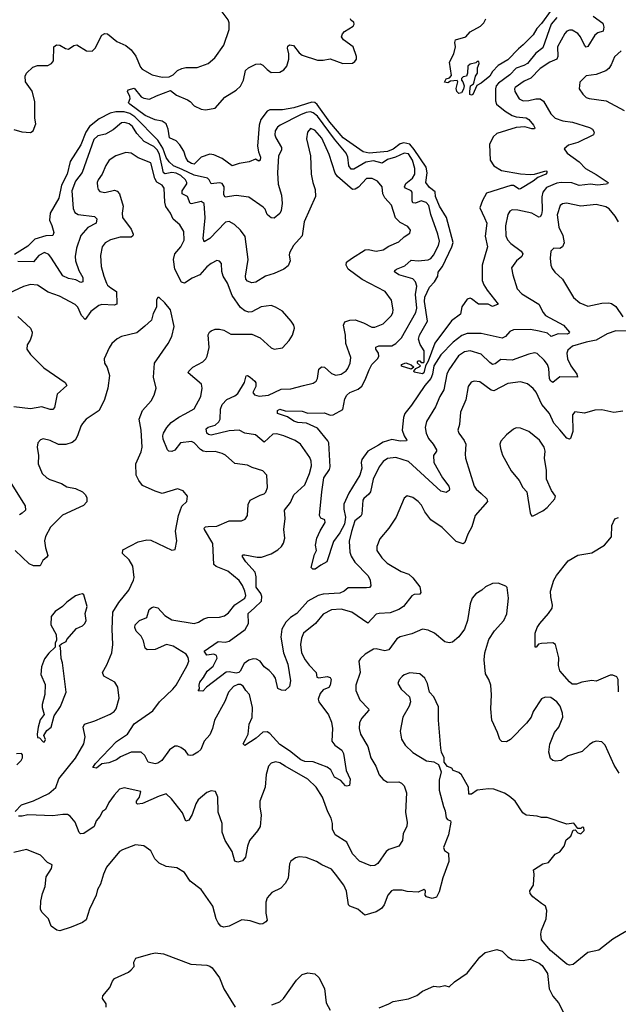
# Model space of a CAD drawing. Extents: x 2133489 to 2292442, y 756223 to 916462.
# Tile 461 of 463: x 2284628 to 2288904, y 886754 to 893788. Entities that reach past the tile are written whole.
import ezdxf

# ---------------------------------------------------------------- set-up
doc = ezdxf.new("R2010")
doc.units = 0

msp = doc.modelspace()

# ---------------------------------------------------------------- linework, layer by layer
at = {"layer": '0CON20XD'}
for points in [[(2284585, 893003.1), (2284643.9, 892986.1), (2284705, 892982.5), (2284723.8, 892995), (2284742, 893045), (2284734.6, 893085), (2284736, 893204), (2284716.7, 893276.7), (2284669.2, 893345), (2284666.2, 893385), (2284675, 893405.6), (2284720.7, 893449.3), (2284755, 893459.6), (2284828.3, 893461.7), (2284855.5, 893474.5), (2284868.9, 893495), (2284872, 893595), (2284890.8, 893609.2), (2284915, 893606.2), (2284955, 893581.2), (2284975, 893576.2), (2285015, 893604), (2285035, 893608.8), (2285105, 893565.8), (2285145, 893562), (2285166.6, 893583.4), (2285215, 893676.2), (2285235, 893688), (2285255, 893686), (2285321.2, 893631.2), (2285385, 893604.6), (2285425, 893573.5), (2285457.7, 893527.7), (2285489.7, 893449.7), (2285502, 893435), (2285575, 893394.4), (2285645, 893377.8), (2285695, 893379.4), (2285724, 893395), (2285755.5, 893424.5), (2285785, 893439.2), (2285815, 893445.8), (2285895, 893445.8), (2285975, 893476), (2286022.5, 893515), (2286086.2, 893605), (2286123, 893717), (2286123.8, 893765), (2286115.8, 893785.8), (2286073.4, 893843.4)], [(2288423.3, 893855), (2288355, 893761.5), (2288320.6, 893725), (2288295, 893680.8), (2288225, 893608), (2288190, 893580), (2288115, 893501.4), (2288045, 893461.2), (2288005, 893417.5), (2287985.8, 893385), (2287925, 893334.2), (2287893.3, 893316.7), (2287865, 893253.3), (2287855, 893247.5), (2287843.6, 893253.6), (2287842.5, 893275), (2287847.5, 893315), (2287869.3, 893330.7), (2287873.3, 893345), (2287883.3, 893385), (2287896.7, 893405), (2287896.7, 893445), (2287910, 893475), (2287908.3, 893488.3), (2287895, 893490), (2287885, 893480), (2287845, 893470), (2287830, 893455), (2287827.5, 893405), (2287820, 893385), (2287795, 893380), (2287783.3, 893366.7), (2287782.5, 893355), (2287793.8, 893343.8), (2287802, 893315), (2287797.7, 893292.3), (2287783.6, 893266.4), (2287765, 893260), (2287751.2, 893275), (2287746, 893296), (2287756.7, 893345), (2287752.5, 893352.5), (2287705, 893347.5), (2287685, 893337.5), (2287662.5, 893342.5), (2287673.6, 893366.4), (2287697, 893373), (2287711.7, 893388.3), (2287698.8, 893485), (2287730, 893545), (2287741.2, 893595), (2287736.2, 893625), (2287740, 893645), (2287815, 893664.2), (2287845, 893700), (2287918.8, 893741.2), (2287943.3, 893765), (2287957.5, 893795)], [(2288465, 893804.4), (2288424.1, 893755), (2288365, 893587.7), (2288315, 893549.7), (2288255, 893475.8), (2288229.2, 893460.8), (2288175, 893442.6), (2288128.1, 893395), (2288047.9, 893335), (2288031.1, 893315), (2288025.9, 893295), (2288027, 893207), (2288033.5, 893183.5), (2288094.8, 893134.8), (2288145, 893104.1), (2288175, 893093.7), (2288245, 893086.1), (2288265, 893074.6), (2288298.2, 893035), (2288308.2, 893015), (2288305, 893008), (2288285, 893007.3), (2288235, 893021.6), (2288175, 893018.1), (2288035.9, 892974.1), (2288009.1, 892950.9), (2287984.6, 892895.4), (2287987.8, 892785), (2288014.4, 892745), (2288070.2, 892710.2), (2288205, 892687.5), (2288275, 892682), (2288305.3, 892684.7), (2288385, 892707.3), (2288393.3, 892705), (2288392.5, 892695), (2288385, 892683.4), (2288329.3, 892660.7), (2288295, 892633.2), (2288205, 892579.4), (2288195, 892578.1), (2288155, 892603.1), (2288135, 892604.1), (2287961.2, 892548.8), (2287933.1, 892496.9), (2287915.4, 892445), (2287947.7, 892372.3), (2287963.4, 892333.4), (2287952.3, 892242.3), (2287969.2, 892165), (2287930.8, 892035), (2287932.2, 891925), (2287942.9, 891892.9), (2287966.2, 891856.2), (2288046.7, 891755), (2288005, 891738.6), (2287974.5, 891754.5), (2287905, 891755.5), (2287855, 891794), (2287845, 891797.5), (2287825, 891792), (2287785, 891736.7), (2287775.6, 891685), (2287713, 891637), (2287592.1, 891477.9), (2287545, 891348.8), (2287526.2, 891315), (2287515, 891264), (2287505, 891258.8), (2287445, 891270), (2287442.5, 891277.5), (2287457.5, 891295), (2287477.5, 891305), (2287490, 891315), (2287470, 891335), (2287470, 891345), (2287475, 891350), (2287485, 891350), (2287495, 891340), (2287515, 891340), (2287517.5, 891345), (2287516.7, 891423.3), (2287488.3, 891468.3), (2287477.5, 891505), (2287484.2, 891535), (2287539.7, 891635), (2287519.3, 891775), (2287521.8, 891805), (2287555, 891877.5), (2287590, 891915), (2287614.5, 891955), (2287617.9, 891985), (2287647.7, 892025), (2287714.8, 892165), (2287723.3, 892196.7), (2287677.1, 892375), (2287625.3, 892455), (2287598.7, 892525), (2287595, 892558.1), (2287555, 892589.2), (2287527.9, 892625), (2287538.6, 892695), (2287530.9, 892735), (2287445, 892861.6), (2287415, 892899.4), (2287372.7, 892907.3), (2287345, 892900), (2287296.6, 892863.4), (2287255, 892846.8), (2287125, 892834.5), (2287081.4, 892845), (2286937.7, 892945), (2286843.1, 893055), (2286753, 893183), (2286736.1, 893196.1), (2286715, 893199.3), (2286585, 893158.9), (2286505, 893143.7), (2286415, 893144.7), (2286395, 893133.7), (2286351.2, 893075), (2286339.3, 893035), (2286326.9, 892885), (2286333.2, 892845), (2286347.8, 892805), (2286346.2, 892785), (2286335, 892778.1), (2286310.9, 892790.9), (2286266.9, 892773.1), (2286195, 892760.6), (2286145, 892743.3), (2286075, 892796.9), (2286015, 892822.9), (2285985, 892827.5), (2285924.4, 892805.6), (2285875, 892756.2), (2285855, 892760), (2285832, 892775), (2285815, 892803.3), (2285799.5, 892849.5), (2285772.5, 892895), (2285745, 892922.5), (2285697.5, 892945), (2285688, 893005), (2285673.3, 893045), (2285645, 893062.9), (2285595, 893071.5), (2285525, 893103.3), (2285414, 893185), (2285404, 893195), (2285415.5, 893224.5), (2285415, 893240), (2285397.5, 893275), (2285403, 893287), (2285445, 893297.5), (2285496.4, 893236.4), (2285515, 893226.2), (2285555, 893219.2), (2285603.8, 893245), (2285705, 893282.5), (2285748.8, 893248.8), (2285825.8, 893215.8), (2285845, 893204.6), (2285875, 893173.3), (2285925, 893148), (2285955, 893143.8), (2286025, 893156.7), (2286093.8, 893235), (2286173.8, 893285), (2286205, 893313.8), (2286226.2, 893355), (2286241.2, 893425), (2286262.5, 893445), (2286315, 893470.8), (2286345, 893472), (2286365, 893463.8), (2286395, 893431.2), (2286425, 893410.8), (2286485, 893413.1), (2286515, 893430), (2286535.4, 893455), (2286550, 893505), (2286549.1, 893545), (2286540, 893585), (2286542.1, 893597.9), (2286555, 893608.5), (2286584, 893604), (2286625, 893550.6), (2286645, 893535.5), (2286755, 893499.4), (2286795, 893498), (2286845, 893508.8), (2286935, 893474.4), (2287005, 893478), (2287021.7, 893488.3), (2287033, 893507), (2287033.3, 893525), (2287010, 893595), (2286940, 893645), (2286927.5, 893665), (2286933, 893687), (2286947, 893703), (2287009.3, 893740.7), (2287017.5, 893755), (2287015, 893770), (2286995, 893782.5), (2286990, 893795)], [(2288725, 893813.5), (2288793.7, 893763.6), (2288801.1, 893735), (2288794.5, 893705.5), (2288757, 893693), (2288735, 893677.5), (2288685, 893595.7), (2288675, 893592.2), (2288661.3, 893605), (2288634.4, 893664.4), (2288615, 893689.2), (2288575, 893711.8), (2288555, 893713.3), (2288535, 893705.6), (2288520.6, 893689.4), (2288470.4, 893595), (2288472.2, 893525), (2288465.3, 893504.7), (2288415, 893485.5), (2288345, 893439.6), (2288280, 893370), (2288232, 893348), (2288167, 893303), (2288162.5, 893295), (2288165.5, 893275), (2288195, 893223.6), (2288225, 893208.2), (2288265, 893210.4), (2288315, 893223.1), (2288345, 893223.3), (2288369.4, 893205), (2288421.1, 893115), (2288452.5, 893085), (2288506.7, 893065), (2288575.9, 893055.9), (2288698.3, 893018.3), (2288719.2, 893005), (2288730.8, 892985), (2288726.7, 892965), (2288615, 892911.5), (2288547.6, 892892.4), (2288516.7, 892865), (2288538, 892835), (2288625, 892771.5), (2288668.5, 892725), (2288745, 892682.8), (2288830.8, 892625), (2288826.7, 892615), (2288817.1, 892612.9), (2288755, 892606.8), (2288705, 892611.8), (2288625, 892602.3), (2288572.1, 892622.1), (2288495, 892624), (2288465, 892619.1), (2288390.8, 892589.2), (2288365.4, 892555), (2288357.6, 892522.4), (2288360.5, 892425), (2288355, 892396), (2288345, 892380), (2288335, 892377.8), (2288285, 892406.2), (2288185, 892427.3), (2288145, 892430), (2288129.1, 892420.9), (2288113.4, 892396.6), (2288098.5, 892315), (2288099.4, 892245), (2288113.1, 892215), (2288135, 892190), (2288210, 892135), (2288221.4, 892115), (2288213.7, 892096.3), (2288175.7, 892065), (2288141.4, 892015), (2288149.2, 891965), (2288181.4, 891865), (2288215, 891828.6), (2288336.1, 891756.1), (2288366, 891695), (2288384.2, 891675), (2288511.1, 891605), (2288554.2, 891555), (2288548.8, 891545), (2288538, 891542), (2288475, 891543.1), (2288425, 891524.2), (2288397.9, 891547.9), (2288338.3, 891561.7), (2288275.8, 891574.2), (2288155, 891572.3), (2288128.8, 891561.2), (2288098.9, 891525), (2288075, 891512.3), (2287925, 891545.4), (2287824.7, 891545.3), (2287785, 891532), (2287725, 891484.2), (2287635, 891394.6), (2287585.7, 891315), (2287575.8, 891255), (2287564.4, 891225.6), (2287521.6, 891175), (2287427.3, 891035), (2287379.5, 890975), (2287369.5, 890945), (2287360, 890855), (2287374.1, 890814.1), (2287393.8, 890785), (2287390, 890780), (2287345, 890776.8), (2287285, 890790), (2287225, 890770.2), (2287190.6, 890749.4), (2287115, 890706.2), (2287071.1, 890645), (2287066.6, 890625), (2287071, 890585), (2287058, 890535), (2286978.6, 890405), (2286943.8, 890326.2), (2286942.2, 890292.2), (2286954, 890235), (2286948.9, 890185), (2286915, 890122.9), (2286870.3, 890059.8), (2286822, 889915), (2286777.8, 889892.2), (2286738.1, 889861.9), (2286721.9, 889861.9), (2286710, 889875), (2286733, 889967), (2286746.7, 889995), (2286740, 890035), (2286751.2, 890085), (2286774.1, 890135.9), (2286810.8, 890195), (2286806.2, 890215), (2286777.7, 890227.7), (2286770, 890245), (2286786.5, 890415), (2286800.2, 890515), (2286840, 890575), (2286845.2, 890594.8), (2286835.4, 890765), (2286829.6, 890779.6), (2286755, 890869.6), (2286675.5, 890905.5), (2286615, 890910), (2286585, 890918.8), (2286539.9, 890949.9), (2286470, 890975), (2286468.1, 890995), (2286485, 891005.3), (2286525, 890993.8), (2286645, 890990.4), (2286685, 890977.7), (2286805, 890979.2), (2286845, 890963.8), (2286867.5, 890965), (2286935, 891003.3), (2286949.6, 891080.4), (2286963.5, 891106.5), (2286986.3, 891123.7), (2287045, 891147.8), (2287070.8, 891169.2), (2287095.8, 891215), (2287123, 891287), (2287142, 891325), (2287185, 891367.8), (2287193.8, 891385), (2287190.4, 891405), (2287171.8, 891435), (2287172.1, 891447.9), (2287193.1, 891456.9), (2287285, 891459.2), (2287315, 891474.5), (2287354, 891515), (2287456.4, 891695), (2287463.6, 891726.4), (2287454.8, 891825.2), (2287465.4, 891885), (2287455.3, 891915.3), (2287436, 891936), (2287335, 891964.6), (2287304.1, 891985.9), (2287306.2, 891995), (2287320, 892005), (2287379.5, 892030.5), (2287425, 892070.5), (2287475, 892065.9), (2287545, 892072.5), (2287565, 892082.3), (2287582.8, 892105), (2287619.6, 892175), (2287626.1, 892206.1), (2287615.4, 892255), (2287565, 892396.7)], [(2288924.6, 893565.4), (2288877.6, 893522.4), (2288852.5, 893465), (2288835, 893440), (2288815, 893422.9), (2288745, 893396), (2288675, 893386.2), (2288629.5, 893340.5), (2288624, 893295), (2288650, 893255), (2288675, 893232.5), (2288695, 893224.3), (2288817.2, 893207.2), (2288945, 893138.1)], [(2287565, 892396.7), (2287549.5, 892459.5), (2287531.1, 892481.1), (2287495, 892494.1), (2287455, 892476.8), (2287435, 892479.4), (2287430, 892495), (2287432.3, 892555), (2287425.2, 892565.2), (2287384.4, 892585), (2287376.4, 892595), (2287385, 892617.1), (2287433.8, 892655), (2287449.6, 892685), (2287450, 892725), (2287434.3, 892785), (2287405, 892828.6), (2287375, 892834.7), (2287313.1, 892806.9), (2287255, 892789.4), (2287217.8, 892762.2), (2287155, 892780), (2287099.1, 892770.9), (2287015, 892720), (2286995, 892720.9), (2286978.8, 892745), (2286971.7, 892805), (2286959.7, 892835), (2286875.3, 892935.3), (2286755, 893097.6), (2286725, 893122.9), (2286705, 893130.5), (2286675, 893125.6), (2286632.9, 893107.1), (2286487.5, 893035), (2286469.1, 893020.9), (2286453.6, 892995), (2286451.2, 892965), (2286456.4, 892945), (2286498.2, 892875), (2286496.9, 892855), (2286475.5, 892815), (2286468.7, 892695), (2286475, 892612.5), (2286498.5, 892535), (2286501.8, 892475), (2286495.4, 892425), (2286486.7, 892403.3), (2286445, 892370.8), (2286425, 892372), (2286411.2, 892381.2), (2286395.9, 892395.9), (2286380, 892435), (2286367.7, 892447.7), (2286265, 892519.2), (2286175, 892532.1), (2286095, 892520), (2286086.5, 892536.5), (2286088.8, 892595), (2286075, 892617.7), (2286055, 892623.3), (2285995, 892614.4), (2285981.5, 892645), (2285968.5, 892655), (2285875, 892676), (2285787, 892717), (2285726.3, 892745), (2285695, 892772.8), (2285675, 892802.2), (2285649.2, 892869.2), (2285615, 892927.5), (2285451, 893095), (2285415, 893118.2), (2285375, 893128.9), (2285315, 893129.8), (2285275, 893119.4), (2285195, 893079.8), (2285125, 893024.7), (2285098.8, 892985), (2285063.5, 892895), (2284987.3, 892775), (2284966.7, 892685), (2284927, 892605), (2284906.5, 892513.5), (2284844.6, 892405), (2284841.1, 892355), (2284857.6, 892317.6), (2284872.2, 892267.8), (2284865, 892246), (2284815, 892244.5), (2284735, 892220.9), (2284685, 892168.9), (2284590.3, 892109.7)], [(2286998.2, 890131.8), (2286982.3, 890062.3), (2286986.8, 889985), (2286994.6, 889955), (2287022.6, 889912.6), (2287116.9, 889815), (2287130, 889785), (2287136.9, 889743.1), (2287127.2, 889732.8), (2287105, 889728.8), (2286975, 889728.9), (2286945, 889704.6), (2286915, 889692.4), (2286795, 889683.5), (2286759.2, 889675), (2286685, 889633.6), (2286606.7, 889545), (2286563.2, 889516.8), (2286529.5, 889485), (2286501.2, 889435), (2286493.9, 889376.1), (2286512.5, 889265), (2286542, 889185), (2286562.5, 889065), (2286555.2, 889025), (2286525, 888995.9), (2286497.4, 888997.4), (2286470.5, 889010.5), (2286454.5, 889085), (2286441.5, 889105), (2286409.5, 889139.5), (2286375, 889164.4), (2286344.4, 889205), (2286319.2, 889219.2), (2286295, 889221.2), (2286265, 889211.5), (2286231.2, 889188.8), (2286203.5, 889135), (2286191.8, 889125), (2286175, 889120.9), (2286125, 889130), (2286103.1, 889126.9), (2285960.8, 889019.2), (2285935, 888990), (2285903, 888993), (2285913, 889007), (2285909.4, 889035), (2285914.5, 889055), (2285941.3, 889088.7), (2285965.7, 889135), (2286010, 889170), (2286037.9, 889227.9), (2286034.3, 889245), (2286015.3, 889255.3), (2285965, 889249.4), (2285945, 889276.7), (2286045, 889347.1), (2286095, 889341.9), (2286125, 889348.5), (2286237.8, 889432.2), (2286261.4, 889475), (2286259.3, 889545), (2286305, 889586.1), (2286354.1, 889635), (2286357.2, 889667.2), (2286349.1, 889689.1), (2286317.1, 889735), (2286317.6, 889807.6), (2286310.8, 889840.8), (2286241.8, 889915), (2286216, 889955), (2286225, 889964), (2286235, 889964.4), (2286325, 889947.2), (2286355, 889948.4), (2286425, 889972.9), (2286470.4, 889999.6), (2286498.8, 890025), (2286512, 890048), (2286521.4, 890085), (2286514.7, 890145), (2286524.6, 890225), (2286520, 890285), (2286560.9, 890339.1), (2286585, 890394), (2286664.6, 890465.4), (2286698.2, 890545), (2286711.7, 890601.7), (2286710, 890635), (2286700.3, 890660.3), (2286632.5, 890755), (2286595, 890782.7), (2286515.2, 890815.2), (2286465, 890828.9), (2286435, 890826.2), (2286375, 890768.9), (2286311.1, 890821.1), (2286235, 890834.5), (2286196.2, 890855), (2286125, 890851.8), (2285995, 890820), (2285975.5, 890825), (2285964.8, 890834.8), (2285959.6, 890865), (2285973.6, 890876.4), (2286025, 890891.8), (2286049.5, 890915), (2286060, 890935), (2286061.4, 891005), (2286075, 891040), (2286107.5, 891075), (2286165, 891100.6), (2286185, 891116.7), (2286232.5, 891195), (2286246.4, 891243.6), (2286255, 891246), (2286275, 891234), (2286307.1, 891205), (2286313.2, 891193.2), (2286313.2, 891166.8), (2286294, 891125), (2286305, 891108.8), (2286337.5, 891097.5), (2286405, 891104.5), (2286495, 891147.3), (2286565, 891150), (2286655, 891173.5), (2286725, 891191.1), (2286744.2, 891205), (2286754.5, 891225.5), (2286765, 891292.5), (2286782.7, 891307.3), (2286805.5, 891305.5), (2286855, 891261.4), (2286885, 891249.5), (2286924.5, 891255.5), (2286960.3, 891279.7), (2286972.5, 891295), (2286987.5, 891335), (2286992.9, 891375), (2286957.1, 891475), (2286955.6, 891535), (2286941.8, 891605), (2286949.8, 891630.2), (2286985, 891641.8), (2287025, 891643.3), (2287082.8, 891622.8), (2287142.4, 891592.4), (2287165, 891591.4), (2287225, 891615.8), (2287283.1, 891675), (2287293.5, 891695), (2287295.6, 891715), (2287284.3, 891785), (2287237.5, 891845), (2287075, 891932.9), (2286975, 892005.8), (2286960.6, 892035), (2286962.9, 892055), (2286998.3, 892081.7), (2287095, 892143.1), (2287115.9, 892145.9), (2287175, 892133.2), (2287225, 892142.9), (2287265, 892171.1), (2287335, 892200.6), (2287375, 892237.5), (2287415, 892263.3), (2287420, 892285), (2287400.5, 892310.5), (2287345, 892340), (2287311.7, 892371.7), (2287282.6, 892462.6), (2287235.3, 892515.3), (2287222.7, 892545), (2287215.7, 892595), (2287183.6, 892633.6), (2287145, 892652.2), (2287105, 892652.5), (2287048.1, 892591.9), (2287025, 892577.3), (2287005.3, 892575.3), (2286896.8, 892666.8), (2286880.9, 892690.9), (2286838.5, 892825), (2286785, 892941.9), (2286735, 892999.4), (2286705, 893009.4), (2286683.3, 892985), (2286675.8, 892935.8), (2286704.3, 892815), (2286708.6, 892685), (2286720.6, 892625), (2286738.9, 892575), (2286740, 892525), (2286658.6, 892345), (2286644.3, 892245), (2286584, 892175), (2286555, 892122.5), (2286552.5, 892105), (2286560, 892065), (2286545, 892030), (2286513.3, 892005), (2286446.1, 891973.9), (2286384, 891956), (2286315, 891912.9), (2286285, 891907.5), (2286255, 891920), (2286242.5, 891935), (2286239.4, 891955), (2286260.4, 892075), (2286239.1, 892239.1), (2286205.7, 892285), (2286161.4, 892325), (2286125, 892346.9), (2286098, 892342), (2285985, 892225.5), (2285945, 892201.2), (2285938.5, 892225), (2285953.3, 892373.2), (2285946.2, 892475), (2285925, 892489.1), (2285855, 892472.1), (2285845, 892474.4), (2285826.7, 892525), (2285788.1, 892545), (2285788.9, 892565), (2285820.6, 892615), (2285822.5, 892625), (2285811.9, 892645), (2285778.1, 892675), (2285745, 892690.7), (2285715, 892695.7), (2285667.2, 892687.2), (2285655, 892693.6), (2285625.7, 892825), (2285613, 892855), (2285585, 892882.6), (2285516.7, 892916.7), (2285465.2, 892975.2), (2285433.9, 893025), (2285410.5, 893045), (2285375.9, 893054.1), (2285355, 893050.4), (2285295, 893002.2), (2285239.3, 892970.7), (2285185, 892959.3), (2285157.2, 892932.8), (2285073.7, 892696.3), (2285027.2, 892635), (2285000.2, 892565), (2285008.5, 892438.5), (2285021.2, 892411.2), (2285046.1, 892396.1), (2285162.5, 892382.5), (2285178.1, 892365), (2285173.1, 892335), (2285115, 892302.9), (2285064.4, 892245.6), (2285032.2, 892155), (2285023.3, 892095), (2285026.6, 892065), (2285050.3, 891995), (2285078.7, 891945), (2285078.6, 891915), (2285065, 891910), (2285028.6, 891928.6), (2284975, 891938.6), (2284935, 891958.8), (2284855, 892083.1), (2284835, 892109.5), (2284805, 892124.4), (2284765, 892102.7), (2284725, 892057.7), (2284615, 892061.1)], [(2285510.9, 889350.9), (2285495, 889383.8), (2285458.8, 889418.8), (2285450, 889445), (2285452, 889465), (2285482.5, 889495), (2285535, 889517.5), (2285553.3, 889575), (2285570.5, 889589.5), (2285586.2, 889593.8), (2285615, 889585.8), (2285665, 889531.4), (2285715, 889501.1), (2285875, 889475.5), (2285905, 889483.5), (2285942.4, 889507.6), (2285972.6, 889517.4), (2286055, 889519.5), (2286089.8, 889530.2), (2286119.8, 889550.2), (2286165, 889608.5), (2286236.9, 889655), (2286242.5, 889675), (2286235, 889706), (2286219.3, 889745), (2286195, 889782.2), (2286115, 889848.2), (2286032, 889882), (2286015.4, 889895.4), (2286007.7, 890045), (2285946.9, 890145), (2285945.8, 890155), (2285953.8, 890165), (2285973.6, 890166.4), (2286035, 890170), (2286125, 890208.9), (2286211.7, 890208.3), (2286239.3, 890220.7), (2286254.1, 890245.9), (2286260.6, 890325), (2286274, 890355), (2286345, 890392), (2286375, 890401.2), (2286386.8, 890413.2), (2286396.9, 890445), (2286392, 890535), (2286364.2, 890564.2), (2286288.3, 890588.3), (2286255, 890605.8), (2286165, 890617.1), (2286096.9, 890676.9), (2286075, 890688.9), (2286023.7, 890703.7), (2285965, 890700), (2285938, 890705), (2285918.1, 890718.1), (2285875, 890764.2), (2285855, 890774.3), (2285775.7, 890764.3), (2285735, 890712.5), (2285715, 890704.3), (2285693.3, 890705), (2285682.5, 890715), (2285652, 890792), (2285648.9, 890815), (2285655.5, 890834.5), (2285678.9, 890875), (2285709.6, 890910.4), (2285765, 890949.6), (2285808.9, 890971.1), (2285875, 891008), (2285920.6, 891095), (2285931.9, 891155), (2285925.8, 891185), (2285832, 891265), (2285835, 891276.2), (2285863.8, 891306.2), (2285935, 891342.9), (2285958.1, 891365), (2285967.8, 891385), (2285980, 891445), (2285974.5, 891535.5), (2285982.5, 891555), (2285996, 891565), (2286025, 891576.4), (2286055, 891577.3), (2286085, 891568.9), (2286135, 891541.1), (2286285, 891541.4), (2286345, 891514.3), (2286425, 891444), (2286445, 891433.8), (2286505, 891444.2), (2286552, 891495), (2286575.8, 891535), (2286591.2, 891585), (2286586.2, 891605), (2286566.2, 891635), (2286505.5, 891705.5), (2286455.4, 891735.4), (2286425, 891745.5), (2286353.1, 891736.9), (2286285, 891700.5), (2286265, 891697.5), (2286235, 891707.5), (2286205, 891731.9), (2286145, 891818.1), (2286111.1, 891905), (2286081.2, 891955), (2286072.1, 891987.9), (2286068, 892045), (2286054, 892064), (2286035, 892068), (2285995, 892046.7), (2285965, 892023.3), (2285914.3, 891965), (2285858.8, 891941.2), (2285805, 891905.7), (2285782.2, 891912.2), (2285735.8, 892005), (2285726.4, 892073.6), (2285736.7, 892115), (2285778.5, 892165), (2285802.9, 892212.9), (2285799.1, 892275), (2285772.4, 892322.4), (2285723.9, 892363.9), (2285705.4, 892405), (2285672.5, 892452.5), (2285664.2, 892485), (2285660.5, 892585), (2285644.4, 892605), (2285607, 892627), (2285592.7, 892652.7), (2285564.2, 892765), (2285475, 892800.9), (2285425, 892833.5), (2285385, 892838.2), (2285314.7, 892815.3), (2285266.2, 892785), (2285242.8, 892747.2), (2285216.1, 892683.9), (2285187.5, 892645), (2285181.5, 892625), (2285183.3, 892595), (2285188.6, 892575), (2285201.1, 892561.1), (2285235, 892554.5), (2285305, 892568.9), (2285325, 892561.9), (2285340.6, 892545), (2285366.2, 892455), (2285360, 892405), (2285363.1, 892375), (2285425, 892291.4), (2285437.8, 892255), (2285436.4, 892243.6), (2285425, 892234.5), (2285345, 892234.6), (2285276.2, 892215), (2285239.2, 892195), (2285215.6, 892165), (2285204.4, 892104.4), (2285210.6, 892025), (2285227.5, 891955), (2285247.1, 891905), (2285255, 891890.6), (2285278.3, 891871.7), (2285319.4, 891845), (2285322, 891755), (2285302.5, 891747.5), (2285215, 891753.1), (2285193.2, 891746.8), (2285135, 891703.1), (2285095, 891646.2), (2285068.8, 891675), (2285043.1, 891733.1), (2285023.6, 891753.6), (2284912.6, 891812.6), (2284831.5, 891841.5), (2284755, 891890.6), (2284705, 891895.6), (2284655, 891882.5), (2284512.5, 891815)], [(2288905, 892344.4), (2288880.5, 892385), (2288837.4, 892437.4), (2288815, 892450), (2288745, 892467.3), (2288635, 892455.4), (2288533.6, 892476.4), (2288505, 892473.3), (2288489.3, 892460.7), (2288468, 892395), (2288478.5, 892305), (2288506.7, 892246.7), (2288517.8, 892195), (2288505.7, 892165), (2288485, 892152.9), (2288442.5, 892155), (2288422, 892135), (2288415.8, 892085), (2288422, 892035), (2288430.3, 892010.3), (2288450, 891985), (2288504.3, 891934.3), (2288583, 891803), (2288628.8, 891765), (2288685, 891742.2), (2288785, 891763.6), (2288835, 891765.5), (2288855, 891760.5), (2288885, 891738.1), (2288935.4, 891665.4)], [(2284595, 888132), (2284640.9, 888179.1), (2284725, 888208.8), (2284835, 888260), (2284885, 888302.9), (2284908.2, 888365), (2285027.1, 888512.9), (2285086.4, 888615), (2285095.5, 888665), (2285081.9, 888735), (2285090.8, 888755), (2285165, 888779.5), (2285275, 888826.9), (2285302.5, 888845), (2285316.9, 888865), (2285339.1, 888940.9), (2285328.8, 889018.8), (2285306.7, 889055), (2285229.1, 889099.1), (2285218.1, 889125), (2285250.9, 889179.1), (2285285.9, 889264.1), (2285293.8, 889325), (2285287.2, 889435), (2285294, 889555), (2285336.6, 889623.4), (2285407, 889713), (2285441.4, 889785), (2285444.2, 889804.2), (2285435.6, 889885), (2285409.3, 889929.3), (2285362.5, 889975), (2285365, 890000), (2285475, 890058.1), (2285535, 890072.5), (2285565, 890068.8), (2285715, 889997.5), (2285737, 890003), (2285750, 890065), (2285741.4, 890135), (2285761.9, 890245), (2285786.9, 890313.1), (2285822, 890345), (2285826.7, 890385), (2285795, 890423.3), (2285755, 890436), (2285645, 890402.9), (2285595, 890420.8), (2285505, 890460), (2285477.5, 890495), (2285458.6, 890535), (2285458.1, 890615), (2285495, 890700), (2285503.3, 890735), (2285495.5, 890855), (2285480, 890935), (2285504.6, 890995.4), (2285565.8, 891065), (2285588, 891105), (2285602.5, 891155), (2285582.5, 891235), (2285590.6, 891335), (2285689.2, 891475), (2285714.2, 891525), (2285731.4, 891595), (2285703.8, 891715), (2285665, 891766), (2285625, 891802.5), (2285615, 891802.5), (2285604.2, 891785.8), (2285603.8, 891735), (2285581.2, 891688.8), (2285569.5, 891640.5), (2285522.5, 891597.5), (2285465, 891551.4), (2285355, 891523.8), (2285325, 891508), (2285286.2, 891475), (2285265.9, 891444.1), (2285230.8, 891365), (2285233.8, 891335), (2285253, 891303), (2285269.4, 891245), (2285257.1, 891155), (2285232.5, 891075), (2285196, 890995), (2285103.3, 890935), (2285077, 890903), (2285064.3, 890885), (2285041.4, 890815), (2285024, 890785), (2285003, 890767), (2284956.8, 890753.2), (2284905, 890754.4), (2284845, 890780.8), (2284795, 890794), (2284775, 890786.2), (2284756, 890765), (2284752.5, 890735), (2284760.8, 890675), (2284760, 890615), (2284788, 890545), (2284821.2, 890515), (2284843.4, 890503.4), (2284925, 890474), (2284965, 890450.6), (2285025, 890438.9), (2285075, 890415.6), (2285094.3, 890395), (2285107.1, 890375), (2285107, 890343), (2285082.8, 890317.2), (2284932.4, 890247.6), (2284847.8, 890162.2), (2284811.4, 890095), (2284804.5, 890065.5), (2284811.9, 890015), (2284829.1, 889960.9), (2284822.1, 889947.9), (2284792.5, 889925), (2284774.3, 889885.7), (2284725, 889887.1), (2284695, 889900), (2284595, 889995.6)], [(2284615, 891667.5), (2284705, 891584), (2284715.6, 891555), (2284714.5, 891535), (2284701.5, 891498.5), (2284680, 891465), (2284678.8, 891435), (2284703.8, 891395), (2284800.6, 891300.6), (2284951.2, 891195), (2284963.3, 891175), (2284895, 891112), (2284875, 891017.5), (2284865, 891002.9), (2284845, 891003.3), (2284785, 891021.8), (2284705, 891008.9), (2284585, 891023.1)], [(2288965, 891563.1), (2288885, 891564.2), (2288825, 891542.9), (2288745, 891498.5), (2288675, 891484.7), (2288575.7, 891455), (2288542.1, 891427.9), (2288535.4, 891405), (2288541.3, 891365), (2288564.8, 891314.8), (2288607.3, 891255), (2288611.2, 891235), (2288485, 891236.1), (2288435, 891197.1), (2288420.8, 891205), (2288411.7, 891221.7), (2288408.2, 891295), (2288397.9, 891325), (2288375, 891356.7), (2288325, 891402.5), (2288305, 891407.5), (2288265, 891398.6), (2288145, 891356.4), (2288065, 891359.5), (2288025, 891330.5), (2288005, 891325.5), (2287985, 891337.9), (2287925, 891398.2), (2287845, 891422.3), (2287805, 891416.2), (2287763.1, 891386.9), (2287693.5, 891286.5), (2287679.2, 891255), (2287657.3, 891142.7), (2287628.2, 891095), (2287598.3, 891021.7), (2287532.6, 890917.4), (2287523.6, 890875), (2287530, 890835), (2287548.8, 890795), (2287582.3, 890755), (2287605.6, 890715), (2287605.7, 890705), (2287584.5, 890675), (2287586.2, 890625), (2287648.5, 890515), (2287692.2, 890455), (2287698.6, 890435), (2287695.5, 890424.5), (2287675, 890409.2), (2287635, 890418.9), (2287405, 890632.7), (2287315, 890660.4), (2287255, 890652.7), (2287225, 890631.1), (2287195, 890594.2), (2287152.2, 890505), (2287132.7, 890415), (2287121.9, 890398.1), (2287085, 890368.1), (2287078.8, 890355), (2287072.7, 890255), (2287065, 890242.2), (2287021.9, 890208.1), (2286998.2, 890131.8)], [(2287425, 891292.5), (2287355, 891313.3), (2287353.8, 891325), (2287385, 891336.7), (2287425, 891323.3), (2287442.5, 891305), (2287425, 891292.5)], [(2288935, 890991.9), (2288872.4, 890982.4), (2288785, 891001.1), (2288735, 890998.9), (2288663, 890977), (2288592.5, 890987.5), (2288576.2, 890965), (2288578.9, 890845), (2288562.9, 890797.1), (2288555, 890792), (2288535, 890799.4), (2288486.9, 890856.9), (2288442.7, 890905), (2288412.3, 890975), (2288358.5, 891038.5), (2288316.6, 891126.6), (2288295, 891153.5), (2288255, 891185.5), (2288205, 891200.5), (2288115, 891188.5), (2288015, 891137.3), (2287995, 891142.2), (2287915, 891200.5), (2287875, 891206.7), (2287852.2, 891197.8), (2287831.7, 891168.3), (2287815, 891073.3), (2287776.3, 890983.7), (2287770, 890895), (2287758, 890855), (2287764, 890835), (2287802.6, 890782.6), (2287815.6, 890755), (2287809.1, 890685), (2287812.2, 890655), (2287875, 890456.7), (2287887.5, 890435), (2287925, 890403.1), (2287964.2, 890365), (2287969.2, 890345), (2287881.5, 890245), (2287856.9, 890165), (2287828.3, 890111.7), (2287807, 890053), (2287795, 890044), (2287745, 890061.4), (2287645, 890159.4), (2287564.6, 890214.6), (2287522.4, 890272.4), (2287498.7, 890318.7), (2287475, 890346), (2287435, 890374), (2287395, 890386.7), (2287375, 890370), (2287316.6, 890233.4), (2287263.8, 890156.2), (2287199.7, 890080.3), (2287178.6, 890025), (2287179.2, 889995), (2287214, 889944), (2287252.5, 889905), (2287352.5, 889845), (2287406.2, 889826.2), (2287435, 889801.5), (2287485, 889735.8), (2287492.9, 889695), (2287485, 889684.7), (2287445, 889680.9), (2287427.8, 889672.2), (2287369.1, 889595), (2287335, 889574), (2287275, 889550.8), (2287195, 889546.9), (2287175, 889540.9), (2287115, 889477.5), (2287001.2, 889555), (2286925, 889576.9), (2286855, 889571.8), (2286795, 889540.5), (2286741.1, 889475), (2286655.3, 889404.7), (2286639.8, 889370.2), (2286632.5, 889325), (2286640.4, 889265), (2286665.7, 889215.7), (2286695, 889176.7), (2286746.2, 889125), (2286750.7, 889090.7), (2286765, 889086.7), (2286825, 889096), (2286845, 889088.8), (2286852, 889075), (2286845.6, 889035), (2286835, 889016.2), (2286795, 889001.2), (2286774.2, 888975), (2286760.8, 888935), (2286764.2, 888915), (2286832.6, 888822.6), (2286855, 888768.8), (2286862.1, 888725), (2286856.7, 888635), (2286879.5, 888605), (2286928.8, 888568.8), (2286941.5, 888545), (2286958.6, 888425), (2286987.3, 888362.7), (2286983.6, 888316.4), (2286965, 888312), (2286955, 888315.8), (2286922, 888352), (2286877.2, 888377.2), (2286849.2, 888429.2), (2286825, 888447.9), (2286725, 888486.7), (2286665, 888487.8), (2286635, 888500.9), (2286555.6, 888565.6), (2286485, 888611.3), (2286415, 888687.9), (2286395, 888701.5), (2286365, 888697.8), (2286317.8, 888655), (2286235, 888603.8), (2286224, 888615), (2286241.4, 888645), (2286259.4, 888685), (2286266.7, 888755), (2286288, 888802), (2286290, 888875), (2286268.2, 888968.2), (2286243.1, 888995), (2286225, 889025.8), (2286205, 889038.1), (2286185, 889038.5), (2286155, 889025.4), (2286120, 888985), (2286093.4, 888916.6), (2286020, 888785), (2286005.4, 888725), (2285985, 888680), (2285945.9, 888634.1), (2285922.5, 888575), (2285900.8, 888555), (2285865, 888534.6), (2285845, 888530.5), (2285834.2, 888535), (2285811.2, 888565), (2285777.9, 888587.9), (2285755, 888598.1), (2285735, 888598.6), (2285696.8, 888573.2), (2285643.7, 888496.3), (2285615, 888477.1), (2285595, 888471.4), (2285545, 888483.8), (2285521.7, 888531.7), (2285494.4, 888554.4), (2285424.2, 888555.8), (2285348.3, 888521.7), (2285319.6, 888500.4), (2285265, 888478.7), (2285215, 888473.1), (2285175, 888440), (2285150, 888445), (2285169.4, 888475), (2285319.5, 888630.5), (2285397.5, 888685), (2285445, 888757.1), (2285579.1, 888850.9), (2285625.6, 888915), (2285720.5, 889005), (2285745.5, 889035), (2285824.6, 889175), (2285835.4, 889205), (2285832.1, 889232.1), (2285815.6, 889255), (2285725, 889313.3), (2285675.5, 889324.5), (2285595, 889289.4), (2285537.5, 889287.5), (2285525, 889297.5), (2285510.9, 889350.9)], [(2288295, 890243.3), (2288365, 890280), (2288396, 890304), (2288451.2, 890365), (2288456, 890385), (2288425.8, 890425.8), (2288390, 890505), (2288391.7, 890568.3), (2288375.5, 890655), (2288381.9, 890705), (2288374.2, 890735), (2288340.6, 890785), (2288265, 890846), (2288205, 890870), (2288175, 890872), (2288155, 890863.8), (2288105, 890823.3), (2288065, 890776.2), (2288058.6, 890755), (2288061.9, 890725), (2288077.6, 890677.6), (2288138, 890565), (2288196, 890495), (2288221.2, 890445), (2288251.2, 890415), (2288273.9, 890263.9), (2288283.8, 890243.8), (2288295, 890243.3)], [(2284565.5, 890475), (2284655.7, 890335), (2284665.8, 890315), (2284668.8, 890285), (2284645, 890262), (2284625, 890251.2)], [(2288905, 888987.5), (2288902, 889075), (2288892.7, 889092.7), (2288865, 889106.2), (2288845, 889106.2), (2288745, 889063.3), (2288715, 889066.7), (2288643.9, 889056.1), (2288605, 889040), (2288575, 889042), (2288555, 889056.7), (2288485, 889136.7), (2288475.7, 889175), (2288479.4, 889229.4), (2288454.2, 889324.2), (2288435, 889337.5), (2288355, 889332), (2288333.8, 889326.2), (2288317.5, 889305), (2288310, 889305), (2288310, 889405), (2288324.4, 889445), (2288342.2, 889475), (2288406.2, 889545), (2288430.5, 889585), (2288434.4, 889605), (2288422.2, 889665), (2288420, 889705), (2288442.2, 889785), (2288461.7, 889818.3), (2288545, 889922.9), (2288615, 889963.5), (2288715, 889979.4), (2288804.2, 890035), (2288855.6, 890094.4), (2288857.8, 890175), (2288877.9, 890222.1), (2288905, 890232.5)], [(2288908.9, 888405), (2288873.1, 888463.1), (2288809.2, 888605), (2288785, 888630), (2288745, 888634), (2288725, 888627.5), (2288698.7, 888611.3), (2288645, 888560), (2288545, 888529.1), (2288495, 888495.8), (2288455, 888491.2), (2288435, 888496.7), (2288419.5, 888509.5), (2288408.6, 888555), (2288415, 888612.5), (2288448, 888695), (2288479.2, 888735), (2288506.9, 888805), (2288504.4, 888835), (2288488.6, 888885), (2288465, 888913.8), (2288422.5, 888945), (2288381.7, 888948.3), (2288354.3, 888935.7), (2288296.7, 888845), (2288281.2, 888805), (2288247.6, 888762.4), (2288133.3, 888645), (2288105, 888630), (2288072.7, 888632.7), (2288056.4, 888646.4), (2288040.8, 888695), (2287999.2, 888785), (2287992.9, 888865), (2287998.6, 888965), (2287992.5, 889035), (2287980, 889075), (2287954.2, 889115), (2287945.7, 889215), (2287951.4, 889265), (2287979.4, 889360.6), (2288018.7, 889421.3), (2288086, 889495), (2288107.3, 889542.7), (2288120, 889655), (2288110.7, 889730.7), (2288100.7, 889740.7), (2288045, 889762.5), (2288005, 889760), (2287953.9, 889736.1), (2287928.3, 889711.7), (2287885, 889686.7), (2287860, 889655), (2287846.1, 889613.9), (2287826.7, 889495), (2287805.9, 889434.1), (2287765, 889380), (2287718.3, 889341.7), (2287695, 889337.1), (2287665, 889344.3), (2287590, 889405), (2287545, 889428.1), (2287505, 889434.3), (2287429.2, 889400.8), (2287345, 889379.5), (2287322.5, 889365), (2287263.6, 889286.4), (2287235, 889279.5), (2287175, 889294.3), (2287155, 889290), (2287095, 889256), (2287060.9, 889225), (2287051.1, 889205), (2287060.6, 889125), (2287028.9, 889035), (2287028.5, 888995), (2287058.5, 888928.5), (2287119.2, 888865), (2287122.5, 888855), (2287069.2, 888795), (2287053.8, 888765), (2287052.5, 888725), (2287061.9, 888685), (2287114.7, 888594.7), (2287135.3, 888515.3), (2287170.9, 888455), (2287195, 888392.5), (2287225, 888360), (2287255, 888341.9), (2287335, 888342.5), (2287355, 888334.3), (2287372.9, 888315), (2287390.4, 888265), (2287382.5, 888125), (2287395.7, 888055), (2287392, 888025), (2287367.8, 887975), (2287361.2, 887925), (2287335, 887883.8), (2287265, 887860), (2287245, 887846.2), (2287185, 887760), (2287164.3, 887745.7), (2287135, 887742.9), (2287055, 887776.7), (2287005, 887828.9), (2286965, 887911.8), (2286880, 887965), (2286861.9, 888005), (2286862.9, 888045), (2286852.9, 888085), (2286828.3, 888128.3), (2286790.9, 888235), (2286745.5, 888305), (2286685, 888362.3), (2286525, 888456.1), (2286485, 888478.8), (2286455, 888485.5), (2286423.8, 888476.2), (2286404.6, 888455.4), (2286388.2, 888395), (2286380.4, 888305), (2286344.1, 888205), (2286342.9, 888165), (2286351.9, 888105), (2286344.4, 888025), (2286326.6, 887993.4), (2286270, 887925), (2286255.5, 887885), (2286240, 887805), (2286219.7, 887780.3), (2286185, 887770), (2286165, 887776.7), (2286144.3, 887845), (2286094.4, 887925), (2286072.9, 887985), (2286072.9, 888045), (2286046.3, 888126.3), (2286043.6, 888233.6), (2286025.6, 888275.6), (2285995, 888278.9), (2285965, 888268.2), (2285901.9, 888215), (2285885, 888186.2), (2285859.6, 888110.4), (2285835, 888070), (2285815, 888063.3), (2285791.2, 888121.2), (2285711.7, 888221.7), (2285675, 888256.9), (2285625, 888242), (2285505, 888188.6), (2285470, 888185), (2285462, 888192), (2285462.9, 888205), (2285483.1, 888235), (2285492.5, 888275), (2285375, 888301.2), (2285339.7, 888290.3), (2285302.1, 888247.9), (2285263.4, 888196.6), (2285240, 888145), (2285218.3, 888131.7), (2285200.8, 888095), (2285174.6, 888065.4), (2285158.5, 888025), (2285085, 887973.9), (2285062.7, 887972.7), (2285051.2, 887981.2), (2285024.4, 888055), (2284988.3, 888098.3), (2284969.1, 888109.1), (2284935, 888111.1), (2284865, 888101.2), (2284685, 888107.8), (2284645, 888097.1), (2284618.3, 888098.3)], [(2284805, 888630), (2284812.5, 888645), (2284800, 888675), (2284820.7, 888709.3), (2284852.5, 888735), (2284874.1, 888815.9), (2284919.5, 888880.5), (2284960, 888985), (2284933.6, 889193.6), (2284923.8, 889225), (2284920, 889305), (2284910, 889315), (2284925, 889330), (2284960, 889345), (2284965, 889360), (2285032.3, 889437.7), (2285075, 889456.7), (2285093.3, 889475), (2285101.2, 889495), (2285096.1, 889546.1), (2285108.8, 889595), (2285085, 889680), (2285075, 889687.5), (2285055, 889682.5), (2285025, 889671.2), (2284965, 889626.7), (2284934.1, 889595.9), (2284880.5, 889559.5), (2284853.3, 889525), (2284850, 889465), (2284887.5, 889395), (2284890, 889355), (2284880, 889335), (2284880, 889305), (2284835, 889262.5), (2284805, 889222.5), (2284783.9, 889166.1), (2284779.3, 889109.3), (2284808.3, 889038.3), (2284807, 888967), (2284787.5, 888895), (2284787.5, 888875), (2284802.5, 888825), (2284774.2, 888785.8), (2284758.8, 888735), (2284752.5, 888685), (2284755, 888660), (2284768.3, 888658.3), (2284795, 888630), (2284805, 888630)], [(2288956.7, 887275), (2288865, 887220), (2288765, 887142), (2288685, 887123.8), (2288580.7, 887039.3), (2288555, 887033.8), (2288535, 887040), (2288418.3, 887138.3), (2288356.2, 887215), (2288350, 887255), (2288355.9, 887284.1), (2288388.8, 887365), (2288393.3, 887425), (2288382.5, 887455), (2288355, 887473.3), (2288292.1, 887522.1), (2288273.3, 887545), (2288272.5, 887565), (2288298.8, 887605), (2288303.3, 887685), (2288297.5, 887715), (2288365, 887756.7), (2288405, 887767.5), (2288453.6, 887826.4), (2288486.4, 887843.6), (2288517, 887883), (2288531.7, 887928.3), (2288563.6, 887956.4), (2288581.7, 887998.3), (2288595, 888000), (2288615, 887980), (2288637, 887973), (2288660, 887995), (2288658.3, 888018.3), (2288645, 888020), (2288635, 888010), (2288615, 888010), (2288585, 888047.5), (2288535, 888040), (2288395, 888088.8), (2288355, 888088), (2288325, 888098), (2288245, 888106.2), (2288222.5, 888122.5), (2288168, 888205), (2288125, 888240.8), (2288091.7, 888261.7), (2288015, 888290), (2287976.1, 888293.9), (2287895, 888284.2), (2287856.2, 888255), (2287836.7, 888255), (2287834.4, 888304.4), (2287784.1, 888394.1), (2287765, 888410), (2287723.3, 888423.3), (2287715, 888440), (2287683.6, 888453.6), (2287660, 888485), (2287660, 888515), (2287640, 888555), (2287636.7, 888583.3), (2287620, 888785), (2287619.1, 888879.1), (2287585, 888950), (2287554, 888985), (2287540, 889045), (2287522, 889085), (2287485, 889116), (2287415, 889122.5), (2287375, 889107.5), (2287358.8, 889095), (2287337.7, 889072.3), (2287328.8, 889045), (2287352, 889005), (2287411.4, 888951.4), (2287418.6, 888915), (2287410.8, 888885), (2287364.3, 888805), (2287345.8, 888705), (2287355, 888647.5), (2287380, 888605), (2287435, 888554), (2287534.4, 888494.4), (2287587, 888487), (2287618.3, 888468.3), (2287637.5, 888415), (2287623.8, 888355), (2287624, 888285), (2287655, 888167.5), (2287667, 888137), (2287675, 888087.5), (2287684, 888074), (2287703.9, 888063.9), (2287706.9, 888055), (2287690.4, 887965), (2287654.4, 887875), (2287663, 887853), (2287691.2, 887835), (2287693.8, 887775), (2287651.1, 887658.9), (2287625, 887557.5), (2287605, 887520), (2287575, 887511.2), (2287532.4, 887522.4), (2287524.2, 887535), (2287525.6, 887565), (2287515, 887574.2), (2287475, 887554.2), (2287395, 887559.2), (2287360.5, 887570.5), (2287295, 887569.4), (2287284.2, 887565), (2287258.1, 887535), (2287232.2, 887465), (2287212.4, 887437.6), (2287175, 887414.3), (2287091.9, 887391.9), (2287042.8, 887432.8), (2286986.2, 887455), (2286977.1, 887465), (2286962.8, 887562.8), (2286941.9, 887605), (2286884.5, 887684.5), (2286855, 887720), (2286785, 887750.8), (2286747.5, 887775), (2286675, 887803.8), (2286625, 887808.8), (2286598.3, 887801.7), (2286565, 887776.7), (2286555, 887757.5), (2286544.5, 887655), (2286525, 887617.5), (2286492, 887585), (2286427.6, 887552.4), (2286394.4, 887515.6), (2286385.8, 887485), (2286385.7, 887405), (2286395.8, 887355), (2286387, 887343), (2286365, 887328.8), (2286345, 887327.5), (2286275, 887350.6), (2286215, 887357.1), (2286125, 887311.4), (2286085.6, 887304.4), (2286063.4, 887313.4), (2286045.3, 887335.3), (2286031.8, 887365), (2286007.8, 887455), (2285925, 887573.8), (2285846, 887635), (2285805.7, 887695.7), (2285749.2, 887729.2), (2285675, 887739.2), (2285625, 887762.9), (2285593.7, 887793.7), (2285565, 887850), (2285515, 887886), (2285455, 887893.3), (2285361.7, 887858.3), (2285341.2, 887845), (2285247.5, 887735), (2285225.7, 887685), (2285205, 887613.3), (2285184.2, 887575), (2285174.2, 887535), (2285126.8, 887433.2), (2285103, 887357), (2285075, 887338), (2284995, 887304.3), (2284915, 887278), (2284893.2, 887283.2), (2284852.1, 887312.1), (2284834.1, 887364.1), (2284785, 887413.3), (2284776, 887435), (2284779.1, 887490.9), (2284790.6, 887545), (2284810, 887595), (2284816, 887665), (2284854, 887725), (2284860, 887750), (2284825, 887766.7), (2284775, 887820), (2284675, 887860.8), (2284585, 887839.4)], [(2284606.1, 888463.9), (2284637.5, 888495), (2284647.5, 888515), (2284647, 888537), (2284640, 888545), (2284605, 888543.8)], [(2287195, 886728.8), (2287265, 886756.7), (2287295, 886773.8), (2287405, 886793.8), (2287465, 886816.2), (2287505, 886847.5), (2287585, 886883.3), (2287625, 886880), (2287665, 886887.5), (2287695, 886880), (2287732.5, 886915), (2287825, 886976.7), (2287915, 887091.2), (2287952, 887125), (2288035, 887146.2), (2288075, 887133.8), (2288115, 887093.8), (2288145, 887073.8), (2288225, 887067.5), (2288275, 887076.2), (2288338.3, 887048.3), (2288360.9, 887030.9), (2288398, 886975), (2288410, 886865), (2288435, 886812.5), (2288476.2, 886765), (2288517, 886687)], [(2285246, 886735), (2285245, 886757.5), (2285219.2, 886795), (2285220.8, 886815), (2285271.2, 886875), (2285289.3, 886920.7), (2285305, 886937.5), (2285405, 886983.8), (2285425, 887000), (2285446.2, 887025), (2285443.8, 887055), (2285457.5, 887085), (2285565, 887114.2), (2285595, 887121.9), (2285654.3, 887114.3), (2285850.9, 887040.9), (2285965, 887033.5), (2285986.9, 887026.9), (2286002, 887015), (2286055, 886943.8), (2286086, 886865), (2286166, 886735)], [(2286428.5, 886751.5), (2286485, 886772.5), (2286512.5, 886795), (2286605, 886926.2), (2286645, 886966), (2286685, 886980), (2286735, 886971.2), (2286763.3, 886945), (2286805, 886867.5), (2286815.9, 886765.9), (2286845, 886712.5)]]:
    msp.add_lwpolyline(points, dxfattribs=at)

doc.saveas('drawing.dxf')
